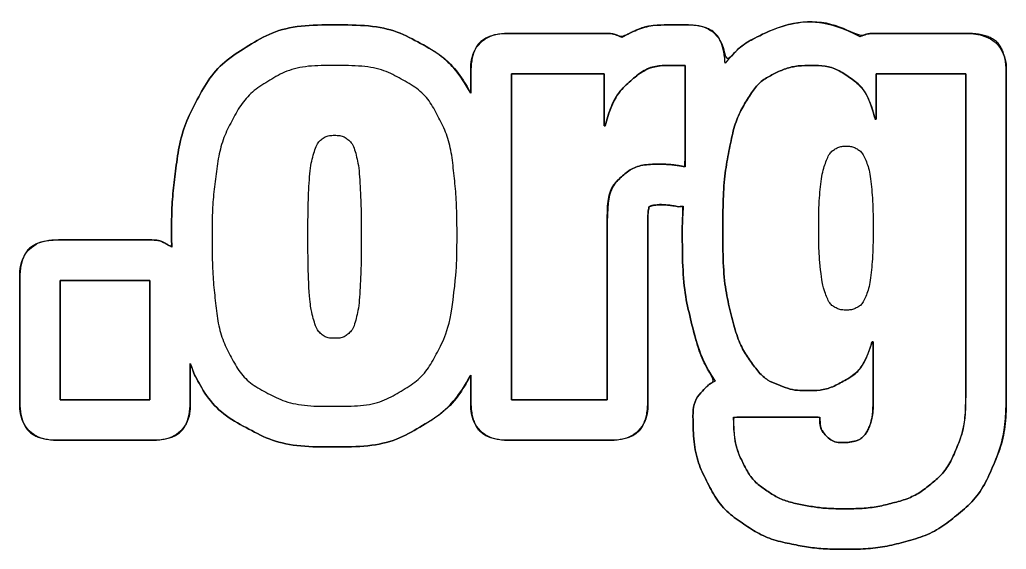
# Model space of a CAD drawing. Extents: x -9.1 to 34, y -3.1 to 22.
# Drawn here: x -3.421 to -2.37, y 3.522 to 4.086 of the extents above; entities that cross this region are included whole.
import ezdxf

# ---------------------------------------------------------------- set-up
doc = ezdxf.new("R2010")
doc.units = 0
doc.layers.add('SH_Text', color=7, linetype='Continuous')

msp = doc.modelspace()

# ---------------------------------------------------------------- linework, layer by layer
at = {"layer": 'SH_Text'}
for p, q in [((-2.7119, 4.0805), (-2.7283, 4.0805)), ((-2.7981, 4.0715), (-2.8969, 4.0715)), ((-2.4129, 4.0715), (-2.5082, 4.0715)), ((-2.9401, 4.0284), (-2.9401, 4.0078)), ((-2.3697, 3.6873), (-2.3697, 4.0284)), ((-2.797, 3.9732), (-2.7981, 3.9732)), ((-2.7947, 3.6815), (-2.7947, 3.8706)), ((-2.7515, 3.6815), (-2.7515, 3.8706)), ((-3.2821, 3.8516), (-3.3774, 3.8516)), ((-3.4206, 3.8085), (-3.4206, 3.6815)), ((-3.3774, 3.8085), (-3.3774, 3.6815)), ((-3.2389, 3.6815), (-3.2389, 3.72)), ((-2.9401, 3.7078), (-2.9401, 3.6815)), ((-2.8969, 3.6815), (-2.7947, 3.6815)), ((-2.6603, 3.663), (-2.5683, 3.663)), ((-3.3774, 3.6384), (-3.2821, 3.6384)), ((-2.8969, 3.6384), (-2.7947, 3.6384))]:
    msp.add_line(p, q, dxfattribs=at)
for points in [[(-2.7283, 4.0373), (-2.7119, 4.0373), (-2.7119, 3.9296)], [(-2.7119, 3.9296), (-2.7119, 4.0373), (-2.7283, 4.0373)], [(-2.7947, 3.8706), (-2.7947, 3.6815), (-2.8969, 3.6815), (-2.8969, 4.0284), (-2.7981, 4.0284), (-2.7981, 3.9732), (-2.797, 3.9732)], [(-2.7981, 3.9732), (-2.7981, 4.0284), (-2.8969, 4.0284), (-2.8969, 3.6815)], [(-2.5094, 3.9803), (-2.5082, 3.9803), (-2.5082, 4.0284), (-2.4129, 4.0284), (-2.4129, 3.6873)], [(-3.2821, 3.8085), (-3.2821, 3.6815), (-3.3774, 3.6815), (-3.3774, 3.8085), (-3.2821, 3.8085)], [(-3.2821, 3.8085), (-3.2821, 3.6815), (-3.3774, 3.6815), (-3.3774, 3.8085), (-3.2821, 3.8085)], [(-3.3774, 3.6815), (-3.2821, 3.6815), (-3.2821, 3.8085), (-3.3774, 3.8085)], [(-2.5116, 3.679), (-2.5116, 3.7431), (-2.5127, 3.7431)]]:
    msp.add_lwpolyline(points, dxfattribs=at)
for points, degree in [([(-2.4129, 4.0715), (-2.4129, 4.0715), (-2.5082, 4.0715), (-2.5082, 4.0715), (-2.5143, 4.0715), (-2.5201, 4.0703), (-2.5254, 4.068), (-2.5603, 4.086), (-2.6029, 4.0835), (-2.6356, 4.0674), (-2.6485, 4.0611), (-2.6593, 4.0513), (-2.6692, 4.0399), (-2.6706, 4.0625), (-2.689, 4.0805), (-2.7119, 4.0805), (-2.7119, 4.0805), (-2.7283, 4.0805), (-2.7283, 4.0805), (-2.7462, 4.0805), (-2.7634, 4.0759), (-2.7791, 4.0671), (-2.7848, 4.0699), (-2.7913, 4.0715), (-2.7981, 4.0715), (-2.7981, 4.0715), (-2.8969, 4.0715), (-2.8969, 4.0715), (-2.9207, 4.0715), (-2.9401, 4.0522), (-2.9401, 4.0284), (-2.9401, 4.0284), (-2.9401, 4.0078), (-2.9401, 4.0078), (-2.9527, 4.0298), (-2.9702, 4.0478), (-2.9935, 4.0608), (-3.0176, 4.074), (-3.0477, 4.0805), (-3.0852, 4.0805), (-3.1219, 4.0805), (-3.1527, 4.0731), (-3.1766, 4.0585), (-3.2004, 4.044), (-3.219, 4.0245), (-3.2317, 4.0006), (-3.2432, 3.9791), (-3.2508, 3.9545), (-3.2543, 3.9275), (-3.2574, 3.9041), (-3.2589, 3.8798), (-3.2589, 3.8553), (-3.2589, 3.8513), (-3.2587, 3.8476), (-3.2586, 3.8438), (-3.2655, 3.8483), (-3.2732, 3.8516), (-3.2821, 3.8516), (-3.2821, 3.8516), (-3.3774, 3.8516), (-3.3774, 3.8516), (-3.4013, 3.8516), (-3.4206, 3.8323), (-3.4206, 3.8085), (-3.4206, 3.8085), (-3.4206, 3.6815), (-3.4206, 3.6815), (-3.4206, 3.6577), (-3.4013, 3.6384), (-3.3774, 3.6384), (-3.3774, 3.6384), (-3.2821, 3.6384), (-3.2821, 3.6384), (-3.2582, 3.6384), (-3.2389, 3.6577), (-3.2389, 3.6815), (-3.2389, 3.6815), (-3.2389, 3.72), (-3.2389, 3.72), (-3.237, 3.7156), (-3.2357, 3.7107), (-3.2335, 3.7065), (-3.2207, 3.6823), (-3.2014, 3.6634), (-3.1763, 3.6501), (-3.1524, 3.6375), (-3.1226, 3.6313), (-3.0852, 3.6313), (-3.0489, 3.6313), (-3.0183, 3.6384), (-2.9945, 3.6523), (-2.9711, 3.6659), (-2.9529, 3.6847), (-2.9401, 3.7078), (-2.9401, 3.7078), (-2.9401, 3.6815), (-2.9401, 3.6815), (-2.9401, 3.6577), (-2.9207, 3.6384), (-2.8969, 3.6384), (-2.8969, 3.6384), (-2.7947, 3.6384), (-2.7947, 3.6384), (-2.7709, 3.6384), (-2.7515, 3.6577), (-2.7515, 3.6815), (-2.7515, 3.6815), (-2.7515, 3.8706), (-2.7515, 3.8706), (-2.7515, 3.8815), (-2.7501, 3.8864), (-2.7504, 3.8869), (-2.7482, 3.8881), (-2.7394, 3.8896), (-2.7295, 3.8886), (-2.7265, 3.8883), (-2.7234, 3.8878), (-2.7201, 3.8872), (-2.718, 3.8868), (-2.716, 3.8875), (-2.7139, 3.8874), (-2.7142, 3.8791), (-2.7148, 3.8715), (-2.7148, 3.8623), (-2.7148, 3.8225), (-2.7117, 3.7906), (-2.7053, 3.7645), (-2.6989, 3.7385), (-2.6906, 3.7178), (-2.6799, 3.7014), (-2.684, 3.6993), (-2.6878, 3.6966), (-2.6911, 3.6932), (-2.6992, 3.685), (-2.7036, 3.6738), (-2.7034, 3.6622), (-2.703, 3.6363), (-2.6982, 3.6138), (-2.6891, 3.5954), (-2.6795, 3.5761), (-2.666, 3.5605), (-2.6489, 3.5489), (-2.6334, 3.5384), (-2.6153, 3.5312), (-2.5954, 3.5273), (-2.5785, 3.524), (-2.5603, 3.5224), (-2.5411, 3.5224), (-2.5194, 3.5224), (-2.4987, 3.5249), (-2.4797, 3.5298), (-2.4581, 3.5355), (-2.439, 3.5451), (-2.4228, 3.5583), (-2.4058, 3.5721), (-2.3924, 3.5905), (-2.383, 3.6129), (-2.3742, 3.6339), (-2.3697, 3.659), (-2.3697, 3.6873), (-2.3697, 3.6873), (-2.3697, 4.0284), (-2.3697, 4.0284), (-2.3697, 4.0522), (-2.389, 4.0715), (-2.4129, 4.0715)], 3), ([(-2.9401, 4.0078), (-2.9527, 4.0298), (-2.9702, 4.0478), (-2.9935, 4.0608), (-3.0176, 4.074), (-3.0477, 4.0805), (-3.0852, 4.0805), (-3.1219, 4.0805), (-3.1527, 4.0731), (-3.1766, 4.0585), (-3.2004, 4.044), (-3.219, 4.0245), (-3.2317, 4.0006), (-3.2432, 3.9791), (-3.2508, 3.9545), (-3.2543, 3.9275), (-3.2574, 3.9041), (-3.2589, 3.8798), (-3.2589, 3.8553), (-3.2589, 3.8513), (-3.2587, 3.8476), (-3.2586, 3.8438)], 3), ([(-2.7283, 4.0805), (-2.7462, 4.0805), (-2.7634, 4.0759), (-2.7791, 4.0671)], 2), ([(-2.6692, 4.0399), (-2.6706, 4.0625), (-2.689, 4.0805), (-2.7119, 4.0805)], 2), ([(-2.5254, 4.068), (-2.5603, 4.086), (-2.6029, 4.0835), (-2.6356, 4.0674), (-2.6485, 4.0611), (-2.6593, 4.0513), (-2.6692, 4.0399)], 3), ([(-2.8969, 4.0715), (-2.9207, 4.0715), (-2.9401, 4.0522), (-2.9401, 4.0284)], 2), ([(-2.7791, 4.0671), (-2.7848, 4.0699), (-2.7913, 4.0715), (-2.7981, 4.0715)], 2), ([(-2.5082, 4.0715), (-2.5143, 4.0715), (-2.5201, 4.0703), (-2.5254, 4.068)], 2), ([(-2.3697, 4.0284), (-2.3697, 4.0522), (-2.389, 4.0715), (-2.4129, 4.0715)], 2), ([(-2.959, 3.7879), (-2.9618, 3.7662), (-2.9678, 3.7468), (-2.9769, 3.7299), (-2.986, 3.7131), (-2.9991, 3.6996), (-3.0163, 3.6895), (-3.0335, 3.6795), (-3.0565, 3.6745), (-3.0852, 3.6745), (-3.1151, 3.6745), (-3.1387, 3.6791), (-3.1562, 3.6883), (-3.1736, 3.6975), (-3.1866, 3.7103), (-3.1953, 3.7267), (-3.204, 3.7432), (-3.2096, 3.7624), (-3.212, 3.7844), (-3.2145, 3.8064), (-3.2157, 3.83), (-3.2157, 3.8553), (-3.2157, 3.8779), (-3.2143, 3.9001), (-3.2115, 3.9219), (-3.2086, 3.9437), (-3.2027, 3.9632), (-3.1936, 3.9803), (-3.1845, 3.9973), (-3.1714, 4.0111), (-3.1542, 4.0216), (-3.1369, 4.0321), (-3.114, 4.0373), (-3.0852, 4.0373), (-3.0553, 4.0373), (-3.0317, 4.0325), (-3.0143, 4.0229), (-2.9969, 4.0133), (-2.9839, 4.0001), (-2.9752, 3.9835), (-2.9665, 3.9668), (-2.9609, 3.9475), (-2.9584, 3.9254), (-2.956, 3.9034), (-2.9548, 3.8798), (-2.9548, 3.8546), (-2.9548, 3.832), (-2.9562, 3.8097), (-2.959, 3.7879)], 3), ([(-2.959, 3.7879), (-2.9618, 3.7662), (-2.9678, 3.7468), (-2.9769, 3.7299), (-2.986, 3.7131), (-2.9991, 3.6996), (-3.0163, 3.6895), (-3.0335, 3.6795), (-3.0565, 3.6745), (-3.0852, 3.6745), (-3.1151, 3.6745), (-3.1387, 3.6791), (-3.1562, 3.6883), (-3.1736, 3.6975), (-3.1866, 3.7103), (-3.1953, 3.7267), (-3.204, 3.7432), (-3.2096, 3.7624), (-3.212, 3.7844), (-3.2145, 3.8064), (-3.2157, 3.83), (-3.2157, 3.8553), (-3.2157, 3.8779), (-3.2143, 3.9001), (-3.2115, 3.9219), (-3.2086, 3.9437), (-3.2027, 3.9632), (-3.1936, 3.9803), (-3.1845, 3.9973), (-3.1714, 4.0111), (-3.1542, 4.0216), (-3.1369, 4.0321), (-3.114, 4.0373), (-3.0852, 4.0373), (-3.0553, 4.0373), (-3.0317, 4.0325), (-3.0143, 4.0229), (-2.9969, 4.0133), (-2.9839, 4.0001), (-2.9752, 3.9835), (-2.9665, 3.9668), (-2.9609, 3.9475), (-2.9584, 3.9254), (-2.956, 3.9034), (-2.9548, 3.8798), (-2.9548, 3.8546), (-2.9548, 3.832), (-2.9562, 3.8097), (-2.959, 3.7879)], 3), ([(-2.7981, 4.0284), (-2.7981, 4.0284), (-2.7981, 3.9732), (-2.7981, 3.9732), (-2.7981, 3.9732), (-2.797, 3.9732), (-2.797, 3.9732), (-2.7913, 3.9942), (-2.7823, 4.0101), (-2.7698, 4.021), (-2.7573, 4.0319), (-2.7435, 4.0373), (-2.7283, 4.0373), (-2.7283, 4.0373), (-2.7119, 4.0373), (-2.7119, 4.0373), (-2.7119, 4.0373), (-2.7119, 3.9296), (-2.7119, 3.9296), (-2.7164, 3.9305), (-2.7208, 3.9311), (-2.725, 3.9316), (-2.7291, 3.932), (-2.7333, 3.9322), (-2.7374, 3.9322), (-2.7556, 3.9322), (-2.7697, 3.9277), (-2.7797, 3.9187), (-2.7897, 3.9098), (-2.7947, 3.8937), (-2.7947, 3.8706), (-2.7947, 3.8706), (-2.7947, 3.6815), (-2.7947, 3.6815), (-2.7947, 3.6815), (-2.8969, 3.6815), (-2.8969, 3.6815), (-2.8969, 3.6815), (-2.8969, 4.0284), (-2.8969, 4.0284), (-2.8969, 4.0284), (-2.7981, 4.0284), (-2.7981, 4.0284)], 3), ([(-2.797, 3.9732), (-2.7913, 3.9942), (-2.7823, 4.0101), (-2.7698, 4.021), (-2.7573, 4.0319), (-2.7435, 4.0373), (-2.7283, 4.0373)], 3), ([(-2.7283, 4.0373), (-2.7435, 4.0373), (-2.7573, 4.0319), (-2.7698, 4.021), (-2.7823, 4.0101), (-2.7913, 3.9942), (-2.797, 3.9732)], 3), ([(-2.5127, 3.7431), (-2.5192, 3.723), (-2.5288, 3.7093), (-2.5417, 3.7021), (-2.5545, 3.6948), (-2.568, 3.6912), (-2.582, 3.6912), (-2.5922, 3.6912), (-2.6026, 3.6933), (-2.6132, 3.6976), (-2.6238, 3.7018), (-2.6334, 3.7102), (-2.6421, 3.7226), (-2.6508, 3.735), (-2.6579, 3.7524), (-2.6634, 3.7748), (-2.6689, 3.7973), (-2.6716, 3.8264), (-2.6716, 3.8623), (-2.6716, 3.8956), (-2.6695, 3.9236), (-2.6651, 3.946), (-2.6608, 3.9684), (-2.6545, 3.9864), (-2.6464, 3.9998), (-2.6383, 4.0133), (-2.6283, 4.0229), (-2.6166, 4.0287), (-2.6049, 4.0344), (-2.5916, 4.0373), (-2.5769, 4.0373), (-2.5625, 4.0373), (-2.549, 4.0331), (-2.5366, 4.0245), (-2.5241, 4.0159), (-2.515, 4.0012), (-2.5094, 3.9803)], 3), ([(-2.4129, 4.0284), (-2.4129, 4.0284), (-2.4129, 3.6873), (-2.4129, 3.6873), (-2.4129, 3.6647), (-2.4162, 3.6454), (-2.4228, 3.6296), (-2.4295, 3.6138), (-2.4385, 3.6012), (-2.4501, 3.5918), (-2.4616, 3.5824), (-2.4751, 3.5757), (-2.4906, 3.5716), (-2.5062, 3.5676), (-2.523, 3.5655), (-2.5411, 3.5655), (-2.5574, 3.5655), (-2.5727, 3.5669), (-2.5871, 3.5697), (-2.6015, 3.5725), (-2.614, 3.5775), (-2.6248, 3.5847), (-2.6356, 3.592), (-2.6441, 3.602), (-2.6503, 3.6146), (-2.6566, 3.6272), (-2.6599, 3.6433), (-2.6603, 3.663), (-2.6603, 3.663), (-2.5683, 3.663), (-2.5683, 3.663), (-2.5683, 3.6544), (-2.5661, 3.6478), (-2.5616, 3.6431), (-2.557, 3.6384), (-2.5508, 3.636), (-2.5428, 3.636), (-2.5391, 3.636), (-2.5352, 3.6365), (-2.5315, 3.6373), (-2.5277, 3.6382), (-2.5244, 3.6401), (-2.5215, 3.6431), (-2.5187, 3.6461), (-2.5164, 3.6503), (-2.5145, 3.6559), (-2.5126, 3.6615), (-2.5116, 3.6692), (-2.5116, 3.679), (-2.5116, 3.679), (-2.5116, 3.7431), (-2.5116, 3.7431), (-2.5116, 3.7431), (-2.5127, 3.7431), (-2.5127, 3.7431), (-2.5192, 3.723), (-2.5288, 3.7093), (-2.5417, 3.7021), (-2.5545, 3.6948), (-2.568, 3.6912), (-2.582, 3.6912), (-2.5922, 3.6912), (-2.6026, 3.6933), (-2.6132, 3.6976), (-2.6238, 3.7018), (-2.6334, 3.7102), (-2.6421, 3.7226), (-2.6508, 3.735), (-2.6579, 3.7524), (-2.6634, 3.7748), (-2.6689, 3.7973), (-2.6716, 3.8264), (-2.6716, 3.8623), (-2.6716, 3.8956), (-2.6695, 3.9236), (-2.6651, 3.946), (-2.6608, 3.9684), (-2.6545, 3.9864), (-2.6464, 3.9998), (-2.6383, 4.0133), (-2.6283, 4.0229), (-2.6166, 4.0287), (-2.6049, 4.0344), (-2.5916, 4.0373), (-2.5769, 4.0373), (-2.5625, 4.0373), (-2.549, 4.0331), (-2.5366, 4.0245), (-2.5241, 4.0159), (-2.515, 4.0012), (-2.5094, 3.9803), (-2.5094, 3.9803), (-2.5082, 3.9803), (-2.5082, 3.9803), (-2.5082, 3.9803), (-2.5082, 4.0284), (-2.5082, 4.0284), (-2.5082, 4.0284), (-2.4129, 4.0284), (-2.4129, 4.0284)], 3), ([(-3.1125, 3.8011), (-3.1117, 3.7872), (-3.1102, 3.7762), (-3.1079, 3.7681), (-3.1057, 3.7599), (-3.1028, 3.7544), (-3.0992, 3.7514), (-3.0956, 3.7484), (-3.0909, 3.7469), (-3.0852, 3.7469), (-3.0796, 3.7469), (-3.0749, 3.7484), (-3.0711, 3.7514), (-3.0673, 3.7544), (-3.0643, 3.7599), (-3.0622, 3.7681), (-3.0602, 3.7762), (-3.0588, 3.7872), (-3.058, 3.8011), (-3.0572, 3.815), (-3.0569, 3.8329), (-3.0569, 3.8546), (-3.0569, 3.8764), (-3.0572, 3.8944), (-3.058, 3.9085), (-3.0588, 3.9226), (-3.0602, 3.9337), (-3.0622, 3.9418), (-3.0643, 3.9499), (-3.0673, 3.9555), (-3.0711, 3.9585), (-3.0749, 3.9615), (-3.0796, 3.963), (-3.0852, 3.963), (-3.0909, 3.963), (-3.0956, 3.9615), (-3.0992, 3.9585), (-3.1028, 3.9555), (-3.1057, 3.9499), (-3.1079, 3.9418), (-3.1102, 3.9337), (-3.1117, 3.9226), (-3.1125, 3.9085), (-3.1132, 3.8944), (-3.1136, 3.8764), (-3.1136, 3.8546), (-3.1136, 3.8329), (-3.1132, 3.815), (-3.1125, 3.8011)], 3), ([(-3.1125, 3.8011), (-3.1117, 3.7872), (-3.1102, 3.7762), (-3.1079, 3.7681), (-3.1057, 3.7599), (-3.1028, 3.7544), (-3.0992, 3.7514), (-3.0956, 3.7484), (-3.0909, 3.7469), (-3.0852, 3.7469), (-3.0796, 3.7469), (-3.0749, 3.7484), (-3.0711, 3.7514), (-3.0673, 3.7544), (-3.0643, 3.7599), (-3.0622, 3.7681), (-3.0602, 3.7762), (-3.0588, 3.7872), (-3.058, 3.8011), (-3.0572, 3.815), (-3.0569, 3.8329), (-3.0569, 3.8546), (-3.0569, 3.8764), (-3.0572, 3.8944), (-3.058, 3.9085), (-3.0588, 3.9226), (-3.0602, 3.9337), (-3.0622, 3.9418), (-3.0643, 3.9499), (-3.0673, 3.9555), (-3.0711, 3.9585), (-3.0749, 3.9615), (-3.0796, 3.963), (-3.0852, 3.963), (-3.0909, 3.963), (-3.0956, 3.9615), (-3.0992, 3.9585), (-3.1028, 3.9555), (-3.1057, 3.9499), (-3.1079, 3.9418), (-3.1102, 3.9337), (-3.1117, 3.9226), (-3.1125, 3.9085), (-3.1132, 3.8944), (-3.1136, 3.8764), (-3.1136, 3.8546), (-3.1136, 3.8329), (-3.1132, 3.815), (-3.1125, 3.8011)], 3), ([(-2.5675, 3.8197), (-2.5662, 3.8084), (-2.5643, 3.7995), (-2.5618, 3.7931), (-2.5594, 3.7867), (-2.5563, 3.7824), (-2.5527, 3.7802), (-2.5492, 3.7781), (-2.5449, 3.777), (-2.54, 3.777), (-2.5355, 3.777), (-2.5314, 3.7781), (-2.5278, 3.7802), (-2.5242, 3.7824), (-2.5212, 3.7867), (-2.5187, 3.7931), (-2.5163, 3.7995), (-2.5145, 3.8084), (-2.5133, 3.8197), (-2.5122, 3.831), (-2.5116, 3.8459), (-2.5116, 3.8642), (-2.5116, 3.8822), (-2.5122, 3.8968), (-2.5133, 3.9082), (-2.5145, 3.9195), (-2.5163, 3.9283), (-2.5187, 3.9348), (-2.5212, 3.9412), (-2.5242, 3.9455), (-2.5278, 3.9479), (-2.5314, 3.9502), (-2.5355, 3.9514), (-2.54, 3.9514), (-2.5449, 3.9514), (-2.5492, 3.9502), (-2.5527, 3.9479), (-2.5563, 3.9455), (-2.5594, 3.9412), (-2.5618, 3.9348), (-2.5643, 3.9283), (-2.5662, 3.9195), (-2.5675, 3.9082), (-2.5688, 3.8968), (-2.5695, 3.8822), (-2.5695, 3.8642), (-2.5695, 3.8459), (-2.5688, 3.831), (-2.5675, 3.8197)], 3), ([(-2.5675, 3.8197), (-2.5662, 3.8084), (-2.5643, 3.7995), (-2.5618, 3.7931), (-2.5594, 3.7867), (-2.5563, 3.7824), (-2.5527, 3.7802), (-2.5492, 3.7781), (-2.5449, 3.777), (-2.54, 3.777), (-2.5355, 3.777), (-2.5314, 3.7781), (-2.5278, 3.7802), (-2.5242, 3.7824), (-2.5212, 3.7867), (-2.5187, 3.7931), (-2.5163, 3.7995), (-2.5145, 3.8084), (-2.5133, 3.8197), (-2.5122, 3.831), (-2.5116, 3.8459), (-2.5116, 3.8642), (-2.5116, 3.8822), (-2.5122, 3.8968), (-2.5133, 3.9082), (-2.5145, 3.9195), (-2.5163, 3.9283), (-2.5187, 3.9348), (-2.5212, 3.9412), (-2.5242, 3.9455), (-2.5278, 3.9479), (-2.5314, 3.9502), (-2.5355, 3.9514), (-2.54, 3.9514), (-2.5449, 3.9514), (-2.5492, 3.9502), (-2.5527, 3.9479), (-2.5563, 3.9455), (-2.5594, 3.9412), (-2.5618, 3.9348), (-2.5643, 3.9283), (-2.5662, 3.9195), (-2.5675, 3.9082), (-2.5688, 3.8968), (-2.5695, 3.8822), (-2.5695, 3.8642), (-2.5695, 3.8459), (-2.5688, 3.831), (-2.5675, 3.8197)], 3), ([(-2.7119, 3.9296), (-2.7164, 3.9305), (-2.7208, 3.9311), (-2.725, 3.9316), (-2.7291, 3.932), (-2.7333, 3.9322), (-2.7374, 3.9322), (-2.7556, 3.9322), (-2.7697, 3.9277), (-2.7797, 3.9187), (-2.7897, 3.9098), (-2.7947, 3.8937), (-2.7947, 3.8706)], 3), ([(-2.7947, 3.8706), (-2.7947, 3.8937), (-2.7897, 3.9098), (-2.7797, 3.9187), (-2.7697, 3.9277), (-2.7556, 3.9322), (-2.7374, 3.9322), (-2.7333, 3.9322), (-2.7291, 3.932), (-2.725, 3.9316)], 3), ([(-2.725, 3.9316), (-2.7208, 3.9311), (-2.7164, 3.9305), (-2.7119, 3.9296)], 2), ([(-2.7504, 3.8869), (-2.7482, 3.8881), (-2.7394, 3.8896), (-2.7295, 3.8886), (-2.7265, 3.8883), (-2.7234, 3.8878), (-2.7201, 3.8872), (-2.718, 3.8868), (-2.716, 3.8875), (-2.7139, 3.8874)], 3), ([(-2.7515, 3.8706), (-2.7515, 3.8815), (-2.7501, 3.8864), (-2.7504, 3.8869)], 2), ([(-2.7139, 3.8874), (-2.7142, 3.8791), (-2.7148, 3.8715), (-2.7148, 3.8623), (-2.7148, 3.8225), (-2.7117, 3.7906), (-2.7053, 3.7645), (-2.6989, 3.7385), (-2.6906, 3.7178), (-2.6799, 3.7014)], 3), ([(-3.3774, 3.8516), (-3.4013, 3.8516), (-3.4206, 3.8323), (-3.4206, 3.8085)], 2), ([(-3.2586, 3.8438), (-3.2655, 3.8483), (-3.2732, 3.8516), (-3.2821, 3.8516)], 2), ([(-3.2389, 3.72), (-3.237, 3.7156), (-3.2357, 3.7107), (-3.2335, 3.7065), (-3.2207, 3.6823), (-3.2014, 3.6634), (-3.1763, 3.6501), (-3.1524, 3.6375), (-3.1226, 3.6313), (-3.0852, 3.6313), (-3.0489, 3.6313), (-3.0183, 3.6384), (-2.9945, 3.6523), (-2.9711, 3.6659), (-2.9529, 3.6847), (-2.9401, 3.7078)], 3), ([(-2.6799, 3.7014), (-2.684, 3.6993), (-2.6878, 3.6966), (-2.6911, 3.6932), (-2.6992, 3.685), (-2.7036, 3.6738), (-2.7034, 3.6622), (-2.703, 3.6363), (-2.6982, 3.6138), (-2.6891, 3.5954), (-2.6795, 3.5761), (-2.666, 3.5605), (-2.6489, 3.5489), (-2.6334, 3.5384), (-2.6153, 3.5312), (-2.5954, 3.5273), (-2.5785, 3.524), (-2.5603, 3.5224), (-2.5411, 3.5224), (-2.5194, 3.5224), (-2.4987, 3.5249), (-2.4797, 3.5298), (-2.4581, 3.5355), (-2.439, 3.5451), (-2.4228, 3.5583), (-2.4058, 3.5721), (-2.3924, 3.5905), (-2.383, 3.6129), (-2.3742, 3.6339), (-2.3697, 3.659), (-2.3697, 3.6873)], 3), ([(-3.4206, 3.6815), (-3.4206, 3.6577), (-3.4013, 3.6384), (-3.3774, 3.6384)], 2), ([(-3.2821, 3.6384), (-3.2582, 3.6384), (-3.2389, 3.6577), (-3.2389, 3.6815)], 2), ([(-2.9401, 3.6815), (-2.9401, 3.6577), (-2.9207, 3.6384), (-2.8969, 3.6384)], 2), ([(-2.7947, 3.6384), (-2.7709, 3.6384), (-2.7515, 3.6577), (-2.7515, 3.6815)], 2), ([(-2.4129, 3.6873), (-2.4129, 3.6647), (-2.4162, 3.6454), (-2.4228, 3.6296), (-2.4295, 3.6138), (-2.4385, 3.6012), (-2.4501, 3.5918), (-2.4616, 3.5824), (-2.4751, 3.5757), (-2.4906, 3.5716), (-2.5062, 3.5676), (-2.523, 3.5655), (-2.5411, 3.5655), (-2.5574, 3.5655), (-2.5727, 3.5669), (-2.5871, 3.5697), (-2.6015, 3.5725), (-2.614, 3.5775), (-2.6248, 3.5847), (-2.6356, 3.592), (-2.6441, 3.602), (-2.6503, 3.6146), (-2.6566, 3.6272), (-2.6599, 3.6433), (-2.6603, 3.663)], 3), ([(-2.5683, 3.663), (-2.5683, 3.6544), (-2.5661, 3.6478), (-2.5616, 3.6431), (-2.557, 3.6384), (-2.5508, 3.636), (-2.5428, 3.636), (-2.5391, 3.636), (-2.5352, 3.6365), (-2.5315, 3.6373), (-2.5277, 3.6382), (-2.5244, 3.6401), (-2.5215, 3.6431), (-2.5187, 3.6461), (-2.5164, 3.6503), (-2.5145, 3.6559), (-2.5126, 3.6615), (-2.5116, 3.6692), (-2.5116, 3.679)], 3)]:
    msp.add_open_spline(points, degree=degree, dxfattribs=at)

doc.saveas('drawing.dxf')
